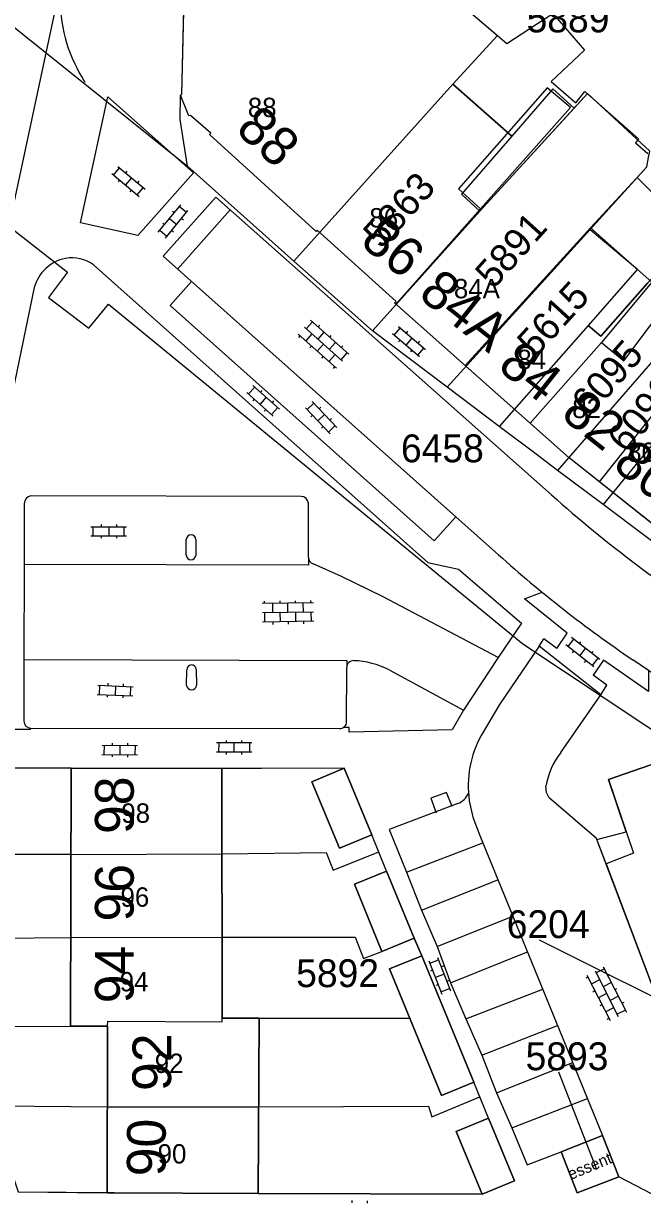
# Model space of a CAD drawing. Extents: x 148816 to 151297, y 399515 to 402500.
# Drawn here: x 150122.1 to 150162.1, y 399819.8 to 399895.9 of the extents above; entities that cross this region are included whole.
import ezdxf

# ---------------------------------------------------------------- set-up
doc = ezdxf.new("R2010")
doc.units = 0
for name, color, linetype in [('B01 Hoofdgebouw  [D] Norm', 7, 'Continuous'), ('B01 Hoofdgebouw  [T] Norm', 7, 'Continuous'), ('B01 hoofgebouw', 7, 'Continuous'), ('B07 Tussenmuur  [D] Norm', 7, 'Continuous'), ('G01 perceelsgrens', 7, 'Continuous'), ('S02 Open verharding  Norm', 7, 'Continuous'), ('T04 Haag heg  [D] Gem', 7, 'Continuous'), ('V00 Kant verharding algemeen  [T] Norm', 7, 'Continuous'), ('V00 Kant verharding algemeen secundair  [T] Gem', 7, 'Continuous'), ('V06 Kant onverhard  [T] Gem', 7, 'Continuous'), ('Z01 perceelnummer', 7, 'Continuous'), ('Z02 huisnummer', 7, 'Continuous'), ('Z02 Huisnummer  [Tekst] Norm', 7, 'Continuous'), ('Z19 Overige Tekst  [Tekst] Gem', 7, 'Continuous')]:
    doc.layers.add(name, color=color, linetype=linetype)

msp = doc.modelspace()

# ---------------------------------------------------------------- linework, layer by layer
at = {"layer": 'B01 Hoofdgebouw  [D] Norm'}
for points in [[(150150.6, 399896.99), (150153.353, 399894.649), (150156.332, 399896.578), (150158.387, 399894.21), (150156.224, 399892.178), (150157.823, 399890.803), (150158.408, 399891.54), (150161.86, 399888.484), (150161.681, 399888.23), (150162.468, 399887.543)], [(150162.288, 399886.526), (150158.776, 399882.74), (150162.734, 399879.226), (150159.475, 399875.313), (150160.922, 399874.141), (150163.978, 399878.207)]]:
    msp.add_lwpolyline(points, dxfattribs=at)
msp.add_lwpolyline([(150151.662, 399883.968), (150157.466, 399890.498), (150155.969, 399891.771), (150150.241, 399885.241)], close=True, dxfattribs=at)
at = {"layer": 'B01 Hoofdgebouw  [T] Norm'}
for p, q in [((150132.36, 399891.36), (150132.58, 399900.56)), ((150132.27, 399891.31), (150132.36, 399891.36)), ((150132.82, 399889.97), (150132.27, 399891.31)), ((150132.93, 399889.99), (150132.82, 399889.97)), ((150134.23, 399888.84), (150132.93, 399889.99)), ((150134.15, 399888.76), (150134.23, 399888.84)), ((150141.04, 399882.49), (150134.15, 399888.76)), ((150141.11, 399882.58), (150141.04, 399882.49)), ((150146.2, 399877.97), (150141.11, 399882.58)), ((150146.1, 399877.88), (150146.2, 399877.97)), ((150157.39, 399867.87), (150146.1, 399877.88)), ((150174.27, 399854.46), (150157.39, 399867.87)), ((150163.09, 399848.19), (150159.93, 399847.1)), ((150125.21, 399847.83), (150125.16, 399831.16)), ((150134.95, 399847.8), (150125.21, 399847.83)), ((150134.96, 399831.67), (150134.95, 399847.8)), ((150142.86, 399847.82), (150140.77, 399846.93)), ((150144.64, 399843.51), (150142.86, 399847.82)), ((150140.77, 399846.93), (150142.56, 399842.65)), ((150159.93, 399847.1), (150161.54, 399842.34)), ((150142.56, 399842.65), (150144.64, 399843.51)), ((150161.54, 399842.34), (150159.78, 399841.65)), ((150159.78, 399841.65), (150165.4, 399826.72)), ((150145.59, 399841.17), (150143.51, 399840.32)), ((150147.37, 399836.84), (150145.59, 399841.17)), ((150143.51, 399840.32), (150145.29, 399835.98)), ((150145.29, 399835.98), (150147.37, 399836.84)), ((150147.86, 399835.7), (150145.77, 399834.85)), ((150151.22, 399827.54), (150147.86, 399835.7)), ((150145.77, 399834.85), (150149.14, 399826.68)), ((150137.35, 399831.68), (150134.96, 399831.67)), ((150137.3, 399820.34), (150137.35, 399831.68)), ((150125.16, 399831.16), (150127.57, 399831.15)), ((150127.57, 399831.15), (150127.54, 399820.39)), ((150149.14, 399826.68), (150151.22, 399827.54)), ((150152.17, 399825.21), (150150.09, 399824.35)), ((150153.85, 399821.17), (150152.17, 399825.21)), ((150150.09, 399824.35), (150151.77, 399820.31)), ((150156.87, 399823.04), (150159.55, 399824.1)), ((150159.55, 399824.1), (150160.59, 399821.43)), ((150157.9, 399820.38), (150156.87, 399823.04)), ((150160.59, 399821.43), (150157.9, 399820.38)), ((150151.77, 399820.31), (150153.85, 399821.17)), ((150127.54, 399820.39), (150137.3, 399820.34))]:
    msp.add_line(p, q, dxfattribs=at)
at = {"layer": 'B01 hoofgebouw'}
for points in [[(150177.38, 399858.38), (150174.27, 399854.46), (150157.39, 399867.87), (150146.1, 399877.88), (150146.2, 399877.97), (150141.11, 399882.58), (150141.04, 399882.49), (150134.15, 399888.76), (150134.23, 399888.84), (150132.93, 399889.99), (150132.82, 399889.97), (150132.27, 399891.31), (150132.36, 399891.36), (150132.58, 399900.56), (150146.79, 399900.23), (150150.6, 399896.99)], [(150150.6, 399896.99), (150152.767, 399895.147), (150149.879, 399892.009), (150153.681, 399888.656), (150150.436, 399884.913), (150151.615, 399883.809), (150158.583, 399891.402), (150162.603, 399887.685)], [(150162.413, 399886.681), (150158.753, 399882.626), (150161.812, 399880.061), (150158.62, 399876.412), (150159.431, 399875.731), (150162.443, 399879.157)], [(150163.09, 399848.19), (150159.93, 399847.1), (150161.54, 399842.34), (150159.78, 399841.65), (150165.4, 399826.72)], [(150125.21, 399847.83), (150134.95, 399847.8), (150134.96, 399831.67), (150137.35, 399831.68), (150137.3, 399820.34), (150127.54, 399820.39), (150127.57, 399831.15), (150125.16, 399831.16), (150125.21, 399847.83)], [(150140.77, 399846.93), (150142.86, 399847.82), (150144.64, 399843.51), (150142.56, 399842.65), (150140.77, 399846.93)], [(150145.59, 399841.17), (150147.37, 399836.84), (150145.29, 399835.98), (150143.51, 399840.32), (150145.59, 399841.17)], [(150147.86, 399835.7), (150151.22, 399827.54), (150149.14, 399826.68), (150145.77, 399834.85), (150147.86, 399835.7)], [(150150.09, 399824.35), (150152.17, 399825.21), (150153.85, 399821.17), (150151.77, 399820.31), (150150.09, 399824.35)], [(150160.59, 399821.43), (150159.55, 399824.1), (150156.87, 399823.04), (150157.9, 399820.38), (150160.59, 399821.43)]]:
    msp.add_lwpolyline(points, dxfattribs=at)
at = {"layer": 'B07 Tussenmuur  [D] Norm'}
for p, q in [((150151.662, 399883.968), (150146.189, 399877.801)), ((150151.662, 399883.968), (150146.189, 399877.801)), ((150150.667, 399873.83), (150158.776, 399882.74)), ((150150.667, 399873.83), (150158.776, 399882.74)), ((150154.863, 399870.111), (150159.475, 399875.313)), ((150154.863, 399870.111), (150159.475, 399875.313)), ((150159.346, 399866.316), (150163.561, 399871.621)), ((150159.346, 399866.316), (150163.561, 399871.621))]:
    msp.add_line(p, q, dxfattribs=at)
for points in [[(150125.193, 399842.236), (150134.953, 399842.296)], [(150125.193, 399842.236), (150134.953, 399842.296)], [(150125.177, 399836.876), (150134.957, 399836.91)], [(150125.177, 399836.876), (150134.957, 399836.91)], [(150127.57, 399831.15), (150127.584, 399831.485), (150134.964, 399831.424), (150134.96, 399831.67)], [(150127.57, 399831.15), (150127.584, 399831.485), (150134.964, 399831.424), (150134.96, 399831.67)], [(150127.556, 399825.949), (150137.325, 399825.944)], [(150127.556, 399825.949), (150137.325, 399825.944)]]:
    msp.add_lwpolyline(points, dxfattribs=at)
at = {"layer": 'G01 perceelsgrens'}
for points in [[(150132.733, 399886.712), (150132.249, 399889.719), (150132.27, 399891.31), (150132.36, 399891.36), (150132.58, 399900.56), (150132.66, 399903.41)], [(150114.042, 399901.706), (150132.733, 399886.712)], [(150105.216, 399895.333), (150124.976, 399879.869), (150123.739, 399878.221), (150126.347, 399876.243), (150127.616, 399877.789), (150154.399, 399855.851)], [(150157.721, 399890.462), (150156.343, 399891.72), (150153.681, 399888.656), (150149.879, 399892.009), (150139.606, 399880.584)], [(150162.524, 399887.266), (150162.603, 399887.685), (150158.583, 399891.402), (150157.721, 399890.462)], [(150157.721, 399890.462), (150151.615, 399883.809), (150144.674, 399876.068)], [(150161.787, 399885.988), (150162.413, 399886.681), (150162.524, 399887.266)], [(150139.606, 399880.584), (150132.733, 399886.712)], [(150149.506, 399872.431), (150158.753, 399882.626), (150161.787, 399885.988)], [(150161.787, 399885.988), (150165.363, 399882.379), (150164.577, 399881.511)], [(150170.82, 399881.868), (150170.157, 399878.596), (150169.438, 399876.595), (150168.251, 399873.656), (150166.01, 399874.506), (150163.751, 399875.324), (150162.612, 399873.935), (150156.642, 399867.061)], [(150174.696, 399882.09), (150171.83, 399877.983), (150169.875, 399873.04), (150168.029, 399870.769), (150167.489, 399871.224), (150166.86, 399870.508), (150165.258, 399871.779), (150159.592, 399864.847)], [(150164.577, 399881.511), (150162.443, 399879.157), (150159.431, 399875.731), (150158.62, 399876.412), (150152.876, 399869.893)], [(150144.674, 399876.068), (150139.606, 399880.584)], [(150149.506, 399872.431), (150144.674, 399876.068)], [(150152.876, 399869.893), (150149.506, 399872.431)], [(150156.642, 399867.061), (150155.165, 399868.17), (150152.876, 399869.893)], [(150159.592, 399864.847), (150156.642, 399867.061)], [(150166.322, 399859.811), (150165.237, 399860.61), (150159.592, 399864.847)], [(150154.399, 399855.851), (150164.97, 399848.83)], [(150159.184, 399843.218), (150161.075, 399843.716), (150159.93, 399847.1), (150163.09, 399848.19), (150164.97, 399848.83)], [(150137.517, 399847.806), (150134.95, 399847.8), (150125.21, 399847.83), (150116.36, 399847.81), (150115.68, 399843.67), (150115.93, 399839.701), (150116.8, 399835.83), (150119.028, 399828.742), (150121.78, 399820.45), (150137.3, 399820.34), (150151.77, 399820.31), (150153.85, 399821.17), (150152.17, 399825.21), (150151.22, 399827.54), (150147.86, 399835.7), (150147.37, 399836.84), (150145.59, 399841.17), (150144.64, 399843.51), (150142.86, 399847.82), (150137.517, 399847.806)], [(150165.779, 399825.779), (150159.184, 399843.218)], [(150160.59, 399821.43), (150159.55, 399824.1), (150156.87, 399823.04), (150157.9, 399820.38), (150160.59, 399821.43)]]:
    msp.add_lwpolyline(points, dxfattribs=at)
at = {"layer": 'S02 Open verharding  Norm'}
for p, q in [((150127.837, 399886.239), (150129.599, 399884.761)), ((150127.952, 399886.143), (150128.338, 399886.602)), ((150128.223, 399886.699), (150129.985, 399885.221)), ((150128.817, 399886.396), (150128.721, 399886.281)), ((150128.335, 399885.821), (150128.239, 399885.707)), ((150129.104, 399885.96), (150128.718, 399885.5)), ((150129.583, 399885.753), (150129.487, 399885.639)), ((150129.101, 399885.179), (150129.005, 399885.064)), ((150129.484, 399884.858), (150129.87, 399885.317)), ((150130.836, 399882.445), (150132.294, 399884.224)), ((150131.3, 399882.064), (150132.758, 399883.843)), ((150132.663, 399883.727), (150132.199, 399884.108)), ((150131.565, 399883.334), (150132.029, 399882.954)), ((150131.766, 399883.816), (150131.882, 399883.721)), ((150132.346, 399883.341), (150132.462, 399883.246)), ((150131.395, 399882.18), (150130.931, 399882.561)), ((150131.132, 399883.042), (150131.248, 399882.947)), ((150131.712, 399882.567), (150131.828, 399882.472)), ((150140.284, 399876.309), (150142.746, 399874.111)), ((150140.796, 399876.657), (150140.396, 399876.209)), ((150140.684, 399876.757), (150143.145, 399874.558)), ((150141.169, 399876.324), (150141.269, 399876.436)), ((150146.081, 399875.798), (150146.469, 399876.256)), ((150146.354, 399876.353), (150148.11, 399874.867)), ((150139.885, 399875.862), (150142.346, 399873.663)), ((150139.997, 399875.762), (150139.897, 399875.65)), ((150140.769, 399875.876), (150140.37, 399875.429)), ((150141.542, 399875.991), (150141.142, 399875.543)), ((150141.915, 399875.657), (150142.015, 399875.769)), ((150145.966, 399875.895), (150147.722, 399874.409)), ((150146.463, 399875.475), (150146.366, 399875.361)), ((150147.232, 399875.61), (150146.844, 399875.152)), ((150146.947, 399876.048), (150146.85, 399875.933)), ((150140.742, 399875.096), (150140.642, 399874.984)), ((150141.515, 399875.21), (150141.115, 399874.763)), ((150142.288, 399875.324), (150141.888, 399874.877)), ((150142.66, 399874.991), (150142.76, 399875.103)), ((150147.226, 399874.829), (150147.129, 399874.714)), ((150147.607, 399874.506), (150147.995, 399874.964)), ((150147.71, 399875.401), (150147.613, 399875.287)), ((150141.488, 399874.429), (150141.388, 399874.318)), ((150141.861, 399874.096), (150142.261, 399874.544)), ((150143.033, 399874.658), (150142.634, 399874.211)), ((150142.234, 399873.763), (150142.134, 399873.651)), ((150136.67, 399871.998), (150137.07, 399872.446)), ((150136.958, 399872.546), (150138.674, 399871.014)), ((150136.558, 399872.098), (150138.274, 399870.566)), ((150137.043, 399871.665), (150136.943, 399871.553)), ((150137.816, 399871.78), (150137.416, 399871.332)), ((150137.543, 399872.225), (150137.443, 399872.113)), ((150137.789, 399870.999), (150137.689, 399870.887)), ((150138.162, 399870.666), (150138.562, 399871.114)), ((150138.289, 399871.559), (150138.189, 399871.447)), ((150140.352, 399871.093), (150141.938, 399869.427)), ((150140.455, 399870.984), (150140.89, 399871.398)), ((150140.786, 399871.507), (150142.372, 399869.841)), ((150141.343, 399871.139), (150141.234, 399871.036)), ((150140.8, 399870.622), (150140.691, 399870.519)), ((150141.579, 399870.674), (150141.145, 399870.26)), ((150142.033, 399870.415), (150141.924, 399870.312)), ((150141.49, 399869.898), (150141.381, 399869.795)), ((150141.834, 399869.536), (150142.269, 399869.95)), ((150126.49, 399863.422), (150128.79, 399863.422)), ((150126.64, 399862.822), (150126.64, 399863.422)), ((150127.14, 399863.572), (150127.14, 399863.422)), ((150127.64, 399863.422), (150127.64, 399862.822)), ((150128.14, 399863.572), (150128.14, 399863.422)), ((150128.64, 399862.822), (150128.64, 399863.422)), ((150126.49, 399862.822), (150128.79, 399862.822)), ((150127.14, 399862.822), (150127.14, 399862.672)), ((150128.14, 399862.822), (150128.14, 399862.672)), ((150140.86, 399858.511), (150137.561, 399858.453)), ((150137.711, 399858.455), (150137.708, 399858.605)), ((150138.211, 399858.464), (150138.221, 399857.864)), ((150138.71, 399858.473), (150138.708, 399858.623)), ((150139.221, 399857.882), (150139.21, 399858.482)), ((150139.71, 399858.491), (150139.708, 399858.641)), ((150140.221, 399857.9), (150140.21, 399858.5)), ((150140.71, 399858.508), (150140.707, 399858.658)), ((150140.871, 399857.911), (150137.571, 399857.853)), ((150140.881, 399857.311), (150137.582, 399857.253)), ((150137.732, 399857.256), (150137.721, 399857.855)), ((150138.232, 399857.264), (150138.234, 399857.114)), ((150138.732, 399857.273), (150138.721, 399857.873)), ((150139.232, 399857.282), (150139.234, 399857.132)), ((150139.732, 399857.291), (150139.721, 399857.891)), ((150140.231, 399857.3), (150140.234, 399857.15)), ((150140.731, 399857.309), (150140.721, 399857.909)), ((150158.991, 399854.37), (150157.176, 399855.783)), ((150157.663, 399856.164), (150157.295, 399855.691)), ((150159.36, 399854.843), (150157.545, 399856.256)), ((150158.058, 399855.857), (150158.15, 399855.975)), ((150157.597, 399855.265), (150157.689, 399855.383)), ((150158.084, 399855.076), (150158.452, 399855.55)), ((150158.847, 399855.243), (150158.939, 399855.361)), ((150159.241, 399854.935), (150158.873, 399854.462)), ((150158.386, 399854.651), (150158.478, 399854.769)), ((150126.924, 399853.18), (150129.222, 399853.086)), ((150127.05, 399852.574), (150127.074, 399853.174)), ((150127.58, 399853.303), (150127.574, 399853.153)), ((150128.073, 399853.133), (150128.049, 399852.533)), ((150128.579, 399853.262), (150128.573, 399853.112)), ((150129.048, 399852.492), (150129.072, 399853.092)), ((150126.9, 399852.58), (150129.198, 399852.486)), ((150127.549, 399852.554), (150127.543, 399852.404)), ((150128.548, 399852.513), (150128.542, 399852.363)), ((150135.244, 399849.462), (150135.244, 399849.612)), ((150136.244, 399849.46), (150136.244, 399849.61)), ((150127.208, 399849.303), (150129.508, 399849.281)), ((150127.352, 399848.702), (150127.358, 399849.302)), ((150127.859, 399849.447), (150127.858, 399849.297)), ((150128.358, 399849.292), (150128.352, 399848.692)), ((150128.859, 399849.437), (150128.858, 399849.287)), ((150129.352, 399848.682), (150129.358, 399849.282)), ((150136.892, 399848.858), (150134.592, 399848.864)), ((150136.894, 399849.458), (150134.594, 399849.464)), ((150134.744, 399849.464), (150134.742, 399848.864)), ((150135.242, 399848.712), (150135.242, 399848.862)), ((150135.742, 399848.861), (150135.744, 399849.461)), ((150136.242, 399848.71), (150136.242, 399848.86)), ((150136.744, 399849.458), (150136.742, 399848.858)), ((150127.202, 399848.703), (150129.502, 399848.681)), ((150127.852, 399848.697), (150127.851, 399848.547)), ((150128.852, 399848.687), (150128.851, 399848.537)), ((150148.33, 399835.37), (150149.161, 399833.225)), ((150148.384, 399835.23), (150148.943, 399835.447)), ((150148.889, 399835.587), (150149.72, 399833.442)), ((150148.565, 399834.764), (150148.425, 399834.71)), ((150149.305, 399834.514), (150148.745, 399834.298)), ((150149.264, 399835.035), (150149.124, 399834.981)), ((150158.524, 399834.45), (150160.028, 399831.513)), ((150159.058, 399834.724), (150160.562, 399831.786)), ((150159.661, 399834.864), (150159.127, 399834.59)), ((150159.592, 399834.997), (150161.096, 399832.06)), ((150159.888, 399834.419), (150160.022, 399834.487)), ((150148.926, 399833.831), (150148.786, 399833.777)), ((150149.107, 399833.365), (150149.666, 399833.582)), ((150149.625, 399834.102), (150149.485, 399834.048)), ((150158.592, 399834.317), (150158.459, 399834.249)), ((150159.354, 399834.145), (150158.82, 399833.872)), ((150160.116, 399833.973), (150159.582, 399833.7)), ((150160.344, 399833.528), (150160.478, 399833.597)), ((150159.048, 399833.427), (150158.915, 399833.358)), ((150159.81, 399833.255), (150159.276, 399832.982)), ((150160.572, 399833.083), (150160.038, 399832.81)), ((150159.504, 399832.537), (150159.37, 399832.468)), ((150159.732, 399832.091), (150160.266, 399832.365)), ((150161.028, 399832.193), (150160.493, 399831.92)), ((150160.8, 399832.638), (150160.933, 399832.707)), ((150159.959, 399831.646), (150159.826, 399831.578)), ((150143.343, 399819.892), (150143.339, 399819.742)), ((150144.343, 399819.861), (150144.338, 399819.711))]:
    msp.add_line(p, q, dxfattribs=at)
at = {"layer": 'T04 Haag heg  [D] Gem'}
for p, q in [((150125.193, 399842.236), (150115.692, 399842.246)), ((150116.581, 399836.804), (150125.177, 399836.876)), ((150137.35, 399831.68), (150147.081, 399831.671)), ((150118.218, 399831.13), (150125.16, 399831.16)), ((150119.933, 399826.016), (150127.556, 399825.949))]:
    msp.add_line(p, q, dxfattribs=at)
for points in [[(150134.953, 399842.296), (150141.686, 399842.372), (150142.141, 399841.227), (150145.082, 399842.42)], [(150134.957, 399836.91), (150143.558, 399836.902), (150144.103, 399835.524), (150145.29, 399835.98)], [(150137.325, 399825.944), (150148.293, 399825.986), (150148.52, 399825.299), (150151.608, 399826.589)]]:
    msp.add_lwpolyline(points, dxfattribs=at)
at = {"layer": 'V00 Kant verharding algemeen  [T] Norm'}
for p, q in [((150122.83, 399878.875), (150116.89, 399850.34)), ((150155.44, 399855.7), (150152.89, 399851.94)), ((150159.44, 399852.55), (150155.44, 399855.7)), ((150152.89, 399851.94), (150151.7, 399849.94)), ((150156.85, 399848.83), (150159.44, 399852.55)), ((150122.605, 399850.325), (150116.89, 399850.34)), ((150125.21, 399847.83), (150116.36, 399847.81)), ((150142.86, 399847.82), (150134.95, 399847.8)), ((150155.915, 399846.255), (150155.89, 399846.65)), ((150156.09, 399845.9), (150155.915, 399846.255)), ((150159.16, 399843.28), (150156.09, 399845.9)), ((150150.93, 399845.72), (150151.16, 399844.65)), ((150151.16, 399844.65), (150151.61, 399843.48)), ((150145.59, 399841.17), (150144.64, 399843.51)), ((150151.61, 399843.48), (150159.55, 399824.1)), ((150159.78, 399841.65), (150159.16, 399843.28)), ((150152.17, 399825.21), (150151.22, 399827.54)), ((150167.04, 399818.07), (150160.59, 399821.43)), ((150121.78, 399820.45), (150127.54, 399820.39)), ((150151.76, 399820.3), (150137.3, 399820.34))]:
    msp.add_line(p, q, dxfattribs=at)
for points in [[(150134.563, 399884.722), (150156.248, 399865.474)], [(150152.821, 399861.61), (150131.149, 399880.891)], [(150126.658, 399880.336), (150148.256, 399861.109), (150150.235, 399860.684), (150154.317, 399857.194), (150152.804, 399854.98), (150145.377, 399858.883), (150142.677, 399860.211), (150140.844, 399861.031)], [(150122.185, 399864.909), (150122.152, 399850.855)], [(150140.07, 399865.381), (150122.608, 399865.409)], [(150140.537, 399861.425), (150140.537, 399864.938)], [(150132.649, 399861.574), (150132.65, 399862.601)], [(150133.264, 399862.588), (150133.257, 399861.57)], [(150155.44, 399855.7), (150155.742, 399856.173)], [(150132.673, 399853.173), (150132.675, 399854.183)], [(150133.287, 399854.2), (150133.309, 399853.177)], [(150145.75, 399854.171), (150150.57, 399851.575), (150149.82, 399850.291), (150143.176, 399850.152), (150143.17, 399850.452), (150142.788, 399850.444)], [(150143.006, 399850.814), (150143.02, 399854.328)], [(150214.324, 399828.878), (150209.141, 399830.905), (150203.349, 399833.244), (150191.148, 399838.429), (150184.598, 399841.472), (150179.885, 399843.749), (150176.345, 399845.608), (150168.571, 399850.157), (150164.95, 399852.483), (150161.495, 399854.826)], [(150159.44, 399852.55), (150159.823, 399853.175)], [(150122.605, 399850.407), (150142.554, 399850.388)], [(150149.826, 399845.34), (150149.464, 399846.261), (150148.457, 399845.886), (150148.798, 399844.942)], [(150150.204, 399845.541), (150145.754, 399843.868), (150146.868, 399841.094), (150147.855, 399838.652), (150148.868, 399836.311), (150149.728, 399833.945), (150150.716, 399831.629), (150151.754, 399829.289), (150152.69, 399826.846), (150153.678, 399824.582), (150154.665, 399822.19), (150156.87, 399823.04)], [(150147.37, 399836.84), (150147.86, 399835.7)]]:
    msp.add_lwpolyline(points, dxfattribs=at)
for centre, radius, start, end in [((150134.293, 399897.534), 9.803, 180.60549, 213.30997), ((150125.271, 399878.48), 2.317, 53.22332, 100.81501), ((150125.363, 399878.184), 2.626, 101.58323, 164.73295), ((150122.657, 399864.938), 0.473, 95.973, 183.56456), ((150140.066, 399864.909), 0.472, 3.5648, 89.45669), ((150214.835, 399931.369), 88.174, 228.35967, 237.63202), ((150132.957, 399862.592), 0.307, 359.25728, 178.31688), ((150132.953, 399861.59), 0.305, 182.9182, 356.32791), ((150140.96, 399861.438), 0.423, 181.73285, 254.11773), ((150205.827, 399920.446), 79.191, 227.98394, 235.9576), ((150132.981, 399854.182), 0.306, 3.39907, 179.7832), ((150143.461, 399854.327), 0.441, 88.76739, 179.81479), ((150143.255, 399849.286), 5.485, 62.94502, 87.75596), ((150132.991, 399853.194), 0.319, 183.69688, 357.02381), ((150122.606, 399850.861), 0.454, 180.77473, 269.86118), ((150142.574, 399850.82), 0.432, 267.37675, 359.23087), ((150157.738, 399846.658), 6.873, 151.47475, 187.84387), ((150160.562, 399845.894), 4.733, 141.65783, 170.80795), ((150149.696, 399846.75), 1.311, 292.78221, 334.64716)]:
    msp.add_arc(centre, radius, start, end, dxfattribs=at)
at = {"layer": 'V00 Kant verharding algemeen secundair  [T] Gem'}
for p, q in [((150146.868, 399841.094), (150151.811, 399842.99)), ((150147.855, 399838.652), (150152.783, 399840.618)), ((150148.868, 399836.311), (150153.752, 399838.251)), ((150149.728, 399833.945), (150154.693, 399835.955)), ((150150.716, 399831.629), (150155.678, 399833.551)), ((150151.754, 399829.289), (150156.643, 399831.196)), ((150152.69, 399826.846), (150157.617, 399828.817)), ((150153.678, 399824.582), (150158.575, 399826.481))]:
    msp.add_line(p, q, dxfattribs=at)
for points in [[(150124.54, 399898.58), (150120.43, 399879.41)], [(150125.805, 399883.045), (150127.573, 399891.204), (150133.126, 399886.276), (150129.517, 399882.231), (150125.805, 399883.045)], [(150131.149, 399880.891), (150134.563, 399884.722)], [(150132.08, 399880.065), (150135.493, 399883.9)]]:
    msp.add_lwpolyline(points, dxfattribs=at)
at = {"layer": 'V06 Kant onverhard  [T] Gem'}
for points in [[(150150.059, 399864.067), (150148.674, 399862.511), (150131.611, 399877.717), (150132.99, 399879.255)], [(150140.537, 399861.425), (150140.543, 399860.938), (150122.173, 399860.972)], [(150156.586, 399855.553), (150157.265, 399856.544), (150154.496, 399858.764), (150155.644, 399859.184)], [(150156.586, 399855.553), (150155.742, 399856.173)], [(150152.804, 399854.98), (150150.551, 399851.561)], [(150122.166, 399854.835), (150143.022, 399854.787), (150143.02, 399854.328)], [(150162.516, 399854.134), (150162.513, 399852.786), (150159.608, 399854.798), (150158.936, 399853.827)], [(150159.823, 399853.175), (150158.936, 399853.827)]]:
    msp.add_lwpolyline(points, dxfattribs=at)
at = {"layer": 'Z01 perceelnummer'}
for points in [[(150155.448, 399836.742), (150166.465, 399831.235)], [(150156.709, 399828.208), (150159.135, 399821.955)]]:
    msp.add_lwpolyline(points, dxfattribs=at)

# ---------------------------------------------------------------- texts
for s, p in [('5889', (150154.636, 399895.358)), ('6458', (150146.521, 399867.584)), ('6204', (150153.356, 399836.842)), ('5892', (150139.749, 399833.676)), ('5893', (150154.571, 399828.308))]:
    msp.add_text(s, height=1.8, dxfattribs=at).set_placement(p)
for s, rotation, p in [('5863', 47.9053, (150145.261, 399881.305)), ('5891', 48.05994, (150152.498, 399878.716)), ('5615', 47.56741, (150155.194, 399874.274)), ('6095', 48.74375, (150158.754, 399870.45)), ('6096', 50.65361, (150161.107, 399868.089))]:
    msp.add_text(s, height=1.8, rotation=rotation, dxfattribs=at).set_placement(p)
at = {"layer": 'Z02 huisnummer'}
for s, rotation, p in [('88', 317.71475, (150135.756, 399888.985)), ('86', 321.53705, (150143.799, 399881.677)), ('84A', 321.53705, (150147.561, 399878.28)), ('84', 321.53705, (150152.679, 399873.634)), ('82', 321.53705, (150156.763, 399870.522)), ('80', 321.53705, (150160.113, 399867.263)), ('98', 89.77082, (150129.244, 399843.562)), ('96', 89.77082, (150129.244, 399837.91)), ('94', 89.77082, (150129.244, 399832.626)), ('92', 89.77082, (150131.664, 399826.958)), ('90', 89.77082, (150131.31, 399821.449))]:
    msp.add_text(s, height=2.5, rotation=rotation, dxfattribs=at).set_placement(p)
at = {"layer": 'Z02 Huisnummer  [Tekst] Norm'}
for s, p in [('88', (150136.625, 399889.885)), ('86', (150144.477, 399882.754)), ('84A', (150149.94, 399878.179)), ('84', (150154.038, 399873.604)), ('82', (150157.588, 399870.442)), ('80', (150161.139, 399867.616)), ('98', (150128.449, 399844.296)), ('96', (150128.398, 399838.874)), ('94', (150128.346, 399833.402)), ('92', (150130.609, 399828.132)), ('90', (150130.798, 399822.28))]:
    msp.add_text(s, height=1.25, dxfattribs=at).set_placement(p)
at = {"layer": 'Z19 Overige Tekst  [Tekst] Gem'}
msp.add_text('essent', height=0.75, rotation=22.32149, dxfattribs=at).set_placement((150157.486, 399821.212))

doc.saveas('drawing.dxf')
